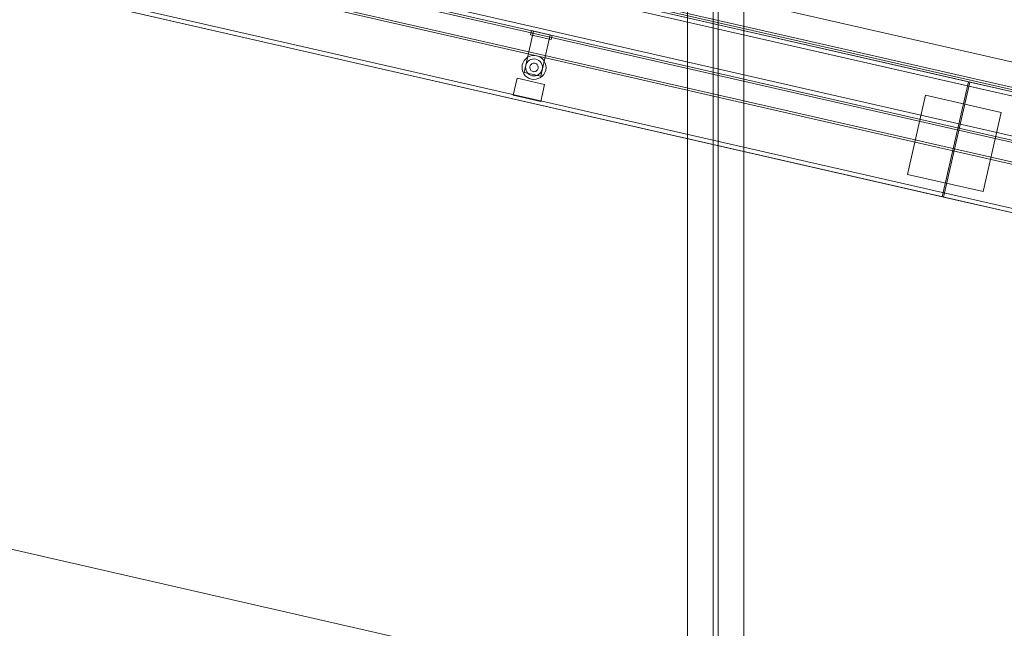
# Model space of a CAD drawing. Header units: millimetres. Extents: x -3490 to 61924, y -72580 to 6847.
# Tile 752 of 1056: x 20618 to 22014, y 798 to 1660. Entities that reach past the tile are written whole.
import ezdxf

# ---------------------------------------------------------------- set-up
doc = ezdxf.new("R2010")
doc.units = ezdxf.units.MM
for name, color, linetype, lineweight in [('COTAS_P', 1, 'Continuous', 0), ('lateral_C02', 7, 'Continuous', 0), ('lateral_C10', 7, 'Continuous', 0)]:
    doc.layers.add(name, color=color, linetype=linetype, lineweight=lineweight)
doc.dimstyles.new('R19_100', dxfattribs={"dimtxt": 250, "dimasz": 150, "dimexe": 150, "dimexo": 80, "dimgap": 100, "dimtad": 1, "dimtih": 1, "dimtoh": 1, "dimdsep": 46, "dimcen": 0.09, "dimadec": 0, "dimazin": 0, "dimtfac": 1, "dimtdec": 4, "dimtofl": 0, "dimtmove": 0, "dimatfit": 3, "dimfxl": 1, "dimtolj": 1, "dimtzin": 0, "dimarcsym": 0})

# ---------------------------------------------------------------- blocks, each defined once
blk = doc.blocks.new('DIM_R29_4')
at = {"layer": 'COTAS_P'}
for p, q in [((15248.4, 1279.1), (24311.8, 4109.1)), ((24311.8, 4109.1), (24155.2, 4107.3)), ((24311.8, 4109.1), (24182.1, 4021.4)), ((24580.1, 3250), (24311.8, 4109.1)), ((15248.4, 1279.1), (15378.1, 1366.8)), ((15248.4, 1279.1), (15405, 1280.8)), ((15516.6, 420), (15248.4, 1279.1))]:
    blk.add_line(p, q, dxfattribs=at)
blk.add_text('9495 P', height=250, rotation=17.3406, dxfattribs=at).set_placement((19750.3, 2789.5))
blk = doc.blocks.new('DIM_R29_19')
at = {"layer": 'COTAS_P'}
for p, q in [((18820, 2240), (18620, 1362.5)), ((18620, 1362.5), (18776.2, 1373)), ((27700, -707.5), (18620, 1362.5)), ((18620, 1362.5), (18756.2, 1285.3)), ((27900, 170), (27700, -707.5)), ((27700, -707.5), (27563.7, -630.3)), ((27700, -707.5), (27543.7, -718))]:
    blk.add_line(p, q, dxfattribs=at)
blk.add_text('9312.96 P', height=250, rotation=167.1576, dxfattribs=at).set_placement((23137.7, 230))

msp = doc.modelspace()

# ---------------------------------------------------------------- linework, layer by layer
at = {"layer": 'lateral_C02'}
for p, q in [((21564.794, 1964.43), (21564.794, 25)), ((21601.294, 1964.43), (21601.294, 25)), ((21608.294, 25), (21608.294, 1964.43)), ((21644.794, 25), (21644.794, 1964.43))]:
    msp.add_line(p, q, dxfattribs=at)
at = {"layer": 'lateral_C10'}
for p, q in [((26652.079, 544.751), (18898.059, 2312.462)), ((27861.061, 269.135), (18898.059, 2312.462)), ((27911.114, 218.749), (18831.114, 2288.749)), ((27911.78, 221.674), (18831.78, 2291.674)), ((26644.3, 510.626), (18890.279, 2278.338)), ((27853.281, 235.01), (18890.279, 2278.338)), ((27842.198, 231.383), (18898.696, 2270.265)), ((27842.865, 234.308), (18899.362, 2273.19)), ((27812.948, 238.051), (18927.945, 2263.597)), ((27811.615, 232.201), (18926.612, 2257.747)), ((27963.137, 132.016), (18746.639, 2233.134)), ((27963.804, 134.941), (18747.306, 2236.059)), ((27965.137, 140.791), (18748.639, 2241.909)), ((27888.886, 121.251), (18808.886, 2191.251)), ((27888.22, 118.326), (18808.22, 2188.326)), ((27941.576, 37.443), (18725.079, 2138.561)), ((27942.91, 43.293), (18726.412, 2144.411)), ((21961.705, 1565.826), (20793.673, 1832.107)), ((21963.038, 1571.676), (20795.006, 1837.957)), ((21925.919, 1408.854), (20757.887, 1675.134)), ((21333.358, 1584.968), (21346.695, 1643.467)), ((21342.436, 1638.284), (21343.77, 1644.134)), ((21371.686, 1631.616), (21342.436, 1638.284)), ((21373.019, 1637.466), (21343.77, 1644.134)), ((21370.094, 1638.133), (21346.695, 1643.467)), ((21370.094, 1638.133), (21356.758, 1579.634)), ((21373.019, 1637.466), (21371.686, 1631.616)), ((21338.233, 1606.443), (21335.599, 1604.401)), ((21341.214, 1607.931), (21338.233, 1606.443)), ((21344.429, 1608.81), (21341.214, 1607.931)), ((21347.753, 1609.044), (21344.429, 1608.81)), ((21351.06, 1608.626), (21347.753, 1609.044)), ((21354.22, 1607.57), (21351.06, 1608.626)), ((21357.115, 1605.918), (21354.22, 1607.57)), ((21359.631, 1603.733), (21357.115, 1605.918)), ((21330.706, 1595.829), (21330.287, 1592.523)), ((21330.287, 1592.523), (21330.522, 1589.199)), ((21331.762, 1598.99), (21330.706, 1595.829)), ((21333.414, 1601.885), (21331.762, 1598.99)), ((21335.599, 1604.401), (21333.414, 1601.885)), ((21335.581, 1594.718), (21335.286, 1592.384)), ((21335.286, 1592.384), (21335.451, 1590.038)), ((21336.326, 1596.949), (21335.581, 1594.718)), ((21337.492, 1598.992), (21336.326, 1596.949)), ((21339.035, 1600.769), (21337.492, 1598.992)), ((21340.894, 1602.21), (21339.035, 1600.769)), ((21342.999, 1603.261), (21340.894, 1602.21)), ((21341.431, 1593.384), (21341.283, 1592.218)), ((21341.283, 1592.218), (21341.366, 1591.044)), ((21341.366, 1591.044), (21341.676, 1589.91)), ((21341.804, 1594.5), (21341.431, 1593.384)), ((21342.387, 1595.522), (21341.804, 1594.5)), ((21343.158, 1596.41), (21342.387, 1595.522)), ((21345.268, 1603.881), (21342.999, 1603.261)), ((21344.087, 1597.13), (21343.158, 1596.41)), ((21345.14, 1597.656), (21344.087, 1597.13)), ((21346.274, 1597.966), (21345.14, 1597.656)), ((21347.614, 1604.046), (21345.268, 1603.881)), ((21347.448, 1598.048), (21346.274, 1597.966)), ((21348.615, 1597.901), (21347.448, 1598.048)), ((21349.948, 1603.751), (21347.614, 1604.046)), ((21349.73, 1597.528), (21348.615, 1597.901)), ((21350.752, 1596.945), (21349.73, 1597.528)), ((21352.179, 1603.005), (21349.948, 1603.751)), ((21351.64, 1596.174), (21350.752, 1596.945)), ((21352.36, 1595.244), (21351.64, 1596.174)), ((21354.222, 1601.839), (21352.179, 1603.005)), ((21352.886, 1594.192), (21352.36, 1595.244)), ((21353.196, 1593.057), (21352.886, 1594.192)), ((21353.131, 1590.717), (21353.279, 1591.884)), ((21353.279, 1591.884), (21353.196, 1593.057)), ((21355.999, 1600.297), (21354.222, 1601.839)), ((21357.44, 1598.438), (21355.999, 1600.297)), ((21358.491, 1596.333), (21357.44, 1598.438)), ((21359.111, 1594.064), (21358.491, 1596.333)), ((21358.981, 1589.384), (21359.276, 1591.717)), ((21359.276, 1591.717), (21359.111, 1594.064)), ((21361.673, 1601.099), (21359.631, 1603.733)), ((21363.162, 1598.117), (21361.673, 1601.099)), ((21364.04, 1594.903), (21363.162, 1598.117)), ((21363.856, 1588.272), (21364.274, 1591.578)), ((21364.274, 1591.578), (21364.04, 1594.903)), ((21317.779, 1552.622), (21323.336, 1576.996)), ((21362.335, 1568.106), (21323.336, 1576.996)), ((21330.522, 1589.199), (21331.4, 1585.984)), ((21331.4, 1585.984), (21332.889, 1583.003)), ((21332.889, 1583.003), (21334.931, 1580.369)), ((21356.758, 1579.634), (21333.358, 1584.968)), ((21334.931, 1580.369), (21337.447, 1578.184)), ((21335.451, 1590.038), (21336.071, 1587.768)), ((21336.071, 1587.768), (21337.122, 1585.664)), ((21337.122, 1585.664), (21338.563, 1583.805)), ((21337.447, 1578.184), (21340.341, 1576.532)), ((21338.563, 1583.805), (21340.339, 1582.262)), ((21340.339, 1582.262), (21342.382, 1581.096)), ((21341.676, 1589.91), (21342.201, 1588.857)), ((21342.201, 1588.857), (21342.922, 1587.928)), ((21342.382, 1581.096), (21344.614, 1580.351)), ((21342.922, 1587.928), (21343.81, 1587.157)), ((21343.81, 1587.157), (21344.832, 1586.573)), ((21344.614, 1580.351), (21346.947, 1580.055)), ((21344.832, 1586.573), (21345.947, 1586.201)), ((21345.947, 1586.201), (21347.114, 1586.053)), ((21346.947, 1580.055), (21349.294, 1580.221)), ((21347.114, 1586.053), (21348.287, 1586.136)), ((21348.287, 1586.136), (21349.422, 1586.446)), ((21349.294, 1580.221), (21351.563, 1580.841)), ((21349.422, 1586.446), (21350.474, 1586.971)), ((21350.474, 1586.971), (21351.404, 1587.692)), ((21351.404, 1587.692), (21352.175, 1588.58)), ((21351.563, 1580.841), (21353.668, 1581.892)), ((21352.175, 1588.58), (21352.758, 1589.602)), ((21352.758, 1589.602), (21353.131, 1590.717)), ((21353.348, 1576.17), (21356.329, 1577.659)), ((21353.668, 1581.892), (21355.527, 1583.333)), ((21355.527, 1583.333), (21357.069, 1585.109)), ((21356.329, 1577.659), (21358.963, 1579.701)), ((21357.069, 1585.109), (21358.236, 1587.152)), ((21358.236, 1587.152), (21358.981, 1589.384)), ((21358.963, 1579.701), (21361.148, 1582.217)), ((21361.148, 1582.217), (21362.8, 1585.111)), ((21362.8, 1585.111), (21363.856, 1588.272)), ((21340.341, 1576.532), (21343.502, 1575.476)), ((21343.502, 1575.476), (21346.809, 1575.057)), ((21346.809, 1575.057), (21350.133, 1575.292)), ((21350.133, 1575.292), (21353.348, 1576.17)), ((21362.335, 1568.106), (21356.778, 1543.731)), ((21963.038, 1571.676), (21925.919, 1408.854)), ((21927.869, 1408.409), (21964.988, 1571.232)), ((21963.038, 1571.676), (21961.705, 1565.826)), ((21963.655, 1565.382), (21964.988, 1571.232)), ((23131.687, 1299.101), (21963.655, 1565.382)), ((23133.02, 1304.951), (21964.988, 1571.232)), ((21356.778, 1543.731), (21317.779, 1552.622)), ((21876.74, 1440.578), (21902.302, 1552.702)), ((22009.55, 1528.252), (21902.302, 1552.702)), ((22009.55, 1528.252), (21983.989, 1416.129)), ((21983.989, 1416.129), (21876.74, 1440.578)), ((23095.901, 1142.129), (21927.869, 1408.409))]:
    msp.add_line(p, q, dxfattribs=at)

# ---------------------------------------------------------------- dimensions: what is measured, and where the dimension line sits
at = {"layer": 'COTAS_P'}
for p1, p2, picture, middle in [((15516.618, 420), (24580.067, 3250), 'DIM_R29_4', (19780.096, 2694.095)), ((27900, 170), (18820, 2240), 'DIM_R29_19', (23159.956, 327.514))]:
    dim = msp.add_aligned_dim(p1=p1, p2=p2, distance=900, text='<> P', dimstyle='R19_100', dxfattribs=at)
    dim.commit()
    dim.dimension.update_dxf_attribs({"geometry": picture, "text_midpoint": middle})

doc.saveas('drawing.dxf')
